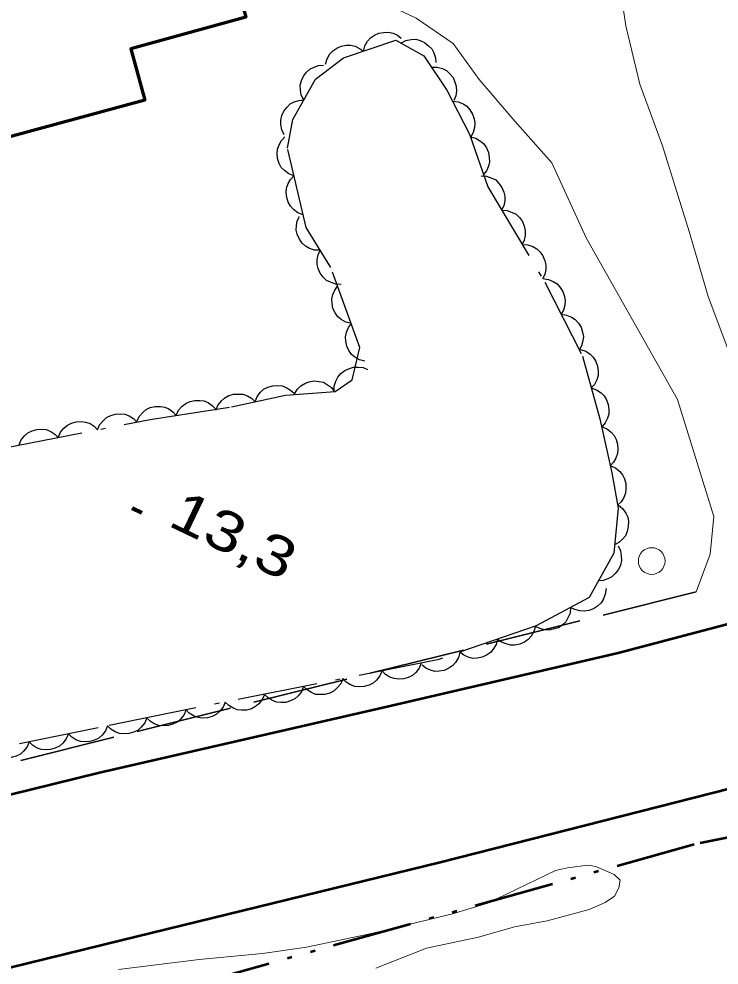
# Model space of a CAD drawing. Extents: x 355726 to 357533, y 5103782 to 5105258.
# Drawn here: x 356197.66 to 356223.91, y 5104812.16 to 5104847.63 of the extents above; entities that cross this region are included whole.
import ezdxf

# ---------------------------------------------------------------- set-up
doc = ezdxf.new("R2010")
doc.units = 0
doc.header["$LTSCALE"] = 0.6
for name, pattern in [('DASH_DOUBLE_DOT', [9.2, 5, -1.2, 0.3, -1.2, 0.3, -1.2]), ('DOT_DASHED', [7.7, 5, -1.2, 0.3, -1.2]), ('LONG_DASHED', [7.5, 6, -1.5])]:
    doc.linetypes.add(name, pattern=pattern)
for name, color, linetype, lineweight in [('19', 7, 'Continuous', 13), ('2', 7, 'LONG_DASHED', 13), ('21', 7, 'LONG_DASHED', 35), ('3', 7, 'Continuous', 140), ('31', 7, 'Continuous', 35), ('36', 7, 'Continuous', 13), ('4', 7, 'DASH_DOUBLE_DOT', 53), ('44', 7, 'Continuous', 25)]:
    doc.layers.add(name, color=color, linetype=linetype, lineweight=lineweight)

msp = doc.modelspace()

# ---------------------------------------------------------------- linework, layer by layer
at = {"layer": '19'}
for points in [[(356229.48, 5104827.79), (356227.62, 5104829.9), (356225.75, 5104832.47), (356224.39, 5104834.87), (356223.5, 5104837.23), (356222.79, 5104839.67), (356221.8, 5104842.88), (356220.95, 5104845.19), (356220.42, 5104847.37), (356220.12, 5104849.4), (356219.16, 5104851.22), (356218.04, 5104852.86), (356216.93, 5104853.9), (356215.92, 5104854.62), (356214.71, 5104855.2), (356213.94, 5104855.46), (356213.31, 5104855.67)], [(356223.06, 5104826.15), (356223.58, 5104827.57), (356223.72, 5104828.98), (356222.35, 5104833.37), (356218.93, 5104839.43), (356217.65, 5104842.24), (356216.26, 5104843.8), (356214.92, 5104845.36), (356213.94, 5104846.71), (356212.56, 5104847.66), (356211.47, 5104848.17), (356210.43, 5104848.5), (356207.29, 5104848.34)]]:
    msp.add_lwpolyline(points, dxfattribs=at)
at = {"layer": '2'}
msp.add_lwpolyline([(356211.04, 5104812.05), (356212.94, 5104812.8), (356214.9, 5104813.21), (356216.25, 5104813.59), (356217.47, 5104813.82), (356219.05, 5104814.24), (356219.65, 5104814.51), (356219.99, 5104814.74), (356220.16, 5104815.05), (356220.21, 5104815.34), (356219.98, 5104815.55), (356219.29, 5104815.86), (356218.99, 5104815.9), (356218.23, 5104815.8), (356217.78, 5104815.7), (356215.25, 5104814.48), (356213.92, 5104814.08), (356210.88, 5104813.34), (356208.45, 5104812.83), (356206.8, 5104812.59), (356204.42, 5104812.37), (356201.4, 5104811.99)], dxfattribs=at)
at = {"layer": '21'}
msp.add_line((356223.06, 5104826.15), (356167.05, 5104812.18), dxfattribs=at)
at = {"layer": '21', "linetype": 'Continuous', "lineweight": 53}
for points in [[(356265.12, 5104834.88), (356257.59, 5104833.43), (356249.24, 5104831.48), (356241.54, 5104829.79), (356235.3, 5104828.24), (356228.28, 5104826), (356220.13, 5104823.86), (356211.31, 5104821.8), (356200.68, 5104819.37), (356190.43, 5104816.84), (356179.84, 5104814.21), (356168.92, 5104811.4), (356156.43, 5104808.45), (356123.02, 5104799.98), (356103.02, 5104795), (356083.74, 5104790.16), (356066.42, 5104785.94), (356046.6, 5104780.55), (356019.42, 5104772.79), (356007.97, 5104769.51), (355987.34, 5104763.62), (355953.78, 5104754.18)], [(356261.8, 5104828.33), (356252.8, 5104826.47), (356245.44, 5104824.76), (356238.22, 5104822.96), (356233.62, 5104821.5), (356227.06, 5104819.47), (356213.46, 5104816), (356201.5, 5104813.08), (356187.44, 5104809.63), (356171.15, 5104805.42), (356156.01, 5104801.55), (356141.11, 5104797.95), (356114.74, 5104791.25), (356102.3, 5104788.23), (356089.5, 5104785.08), (356076.87, 5104781.97), (356064.9, 5104778.63), (356049.66, 5104774.82), (356033.83, 5104770.29), (356032.1, 5104769.8)]]:
    msp.add_lwpolyline(points, dxfattribs=at)
at = {"layer": '3'}
msp.add_line((356201.91, 5104829.29), (356202.27, 5104829.12), dxfattribs=at)
at = {"layer": '31', "lineweight": 70}
msp.add_lwpolyline([(356185.61, 5104847.82), (356191.47, 5104849.43), (356190.18, 5104854.12), (356197.43, 5104856.11), (356198.71, 5104851.44), (356204.69, 5104853.09), (356206.17, 5104847.7), (356201.86, 5104846.51), (356202.38, 5104844.59), (356197.28, 5104843.2), (356196.61, 5104845.65), (356186.94, 5104842.99), (356185.61, 5104847.82)], close=True, dxfattribs=at)
at = {"layer": '36'}
msp.add_circle((356221.389, 5104827.31), 0.5, dxfattribs=at)
at = {"layer": '4'}
msp.add_lwpolyline([(356275.82, 5104827.4), (356259.16, 5104824.29), (356242.37, 5104820.67), (356222.98, 5104816.68), (356200.05, 5104810.25), (356173.8, 5104804), (356150.6, 5104797.48), (356131.4, 5104792.09), (356115.47, 5104786.16), (356121.71, 5104777.69), (356126.91, 5104771.09), (356127.34, 5104770.51), (356127.73, 5104769.93), (356128.06, 5104769.33), (356128.39, 5104768.7), (356128.68, 5104768.04), (356128.97, 5104767.36), (356129.29, 5104766.63), (356129.65, 5104765.88)], dxfattribs=at)
at = {"layer": '44', "linetype": 'DOT_DASHED'}
msp.add_lwpolyline([(356197.08, 5104831.54), (356202.59, 5104832.62), (356205.63, 5104833.09), (356207.66, 5104833.53), (356209.52, 5104833.67), (356210.16, 5104834.1), (356210.45, 5104835.32), (356209.36, 5104838.31), (356208.43, 5104839.82), (356207.73, 5104842.79), (356207.93, 5104843.86), (356208.78, 5104845.37), (356209.83, 5104846.17), (356211.79, 5104846.84), (356212.85, 5104846.25), (356213.71, 5104844.97), (356214.56, 5104843.31), (356215.24, 5104841.34), (356217.38, 5104837.76), (356218.79, 5104834.99), (356219.45, 5104832.64), (356219.89, 5104830.61), (356220.13, 5104829.29), (356219.97, 5104827.6), (356219.04, 5104825.94), (356217.06, 5104824.88), (356213.36, 5104823.6), (356203.99, 5104821.74), (356200.63, 5104821.06), (356197.27, 5104820.37)], dxfattribs=at)
at = {"layer": '44'}
for points in [[(356210.58, 5104846.43), (356210.64, 5104846.63), (356210.74, 5104846.8), (356210.85, 5104846.93), (356211, 5104847.02), (356211.16, 5104847.1), (356211.35, 5104847.13), (356211.52, 5104847.14), (356211.69, 5104847.1), (356211.86, 5104847.02), (356212, 5104846.91)], [(356211.98, 5104846.73), (356212.17, 5104846.83), (356212.37, 5104846.86), (356212.54, 5104846.87), (356212.71, 5104846.82), (356212.87, 5104846.75), (356213.02, 5104846.63), (356213.14, 5104846.51), (356213.22, 5104846.36), (356213.28, 5104846.18), (356213.29, 5104846)], [(356209.16, 5104845.94), (356209.22, 5104846.14), (356209.32, 5104846.32), (356209.43, 5104846.44), (356209.58, 5104846.54), (356209.75, 5104846.61), (356209.93, 5104846.65), (356210.1, 5104846.65), (356210.27, 5104846.61), (356210.44, 5104846.53), (356210.58, 5104846.43)], [(356208.35, 5104844.6), (356208.25, 5104844.78), (356208.22, 5104844.98), (356208.21, 5104845.15), (356208.26, 5104845.32), (356208.33, 5104845.49), (356208.45, 5104845.64), (356208.57, 5104845.75), (356208.73, 5104845.83), (356208.9, 5104845.89), (356209.08, 5104845.9)], [(356213.13, 5104845.83), (356213.34, 5104845.83), (356213.54, 5104845.77), (356213.69, 5104845.7), (356213.82, 5104845.58), (356213.94, 5104845.44), (356214.01, 5104845.26), (356214.06, 5104845.11), (356214.07, 5104844.93), (356214.04, 5104844.75), (356213.97, 5104844.58)], [(356207.61, 5104843.29), (356207.52, 5104843.48), (356207.48, 5104843.68), (356207.48, 5104843.84), (356207.52, 5104844.01), (356207.6, 5104844.18), (356207.72, 5104844.33), (356207.83, 5104844.45), (356207.99, 5104844.53), (356208.17, 5104844.58), (356208.35, 5104844.6)], [(356213.92, 5104844.55), (356214.13, 5104844.53), (356214.32, 5104844.45), (356214.46, 5104844.36), (356214.57, 5104844.23), (356214.67, 5104844.07), (356214.73, 5104843.89), (356214.76, 5104843.73), (356214.74, 5104843.56), (356214.69, 5104843.38), (356214.61, 5104843.22)], [(356207.97, 5104841.75), (356207.78, 5104841.83), (356207.62, 5104841.95), (356207.5, 5104842.07), (356207.42, 5104842.22), (356207.36, 5104842.4), (356207.35, 5104842.59), (356207.36, 5104842.75), (356207.42, 5104842.92), (356207.51, 5104843.08), (356207.63, 5104843.21)], [(356214.59, 5104843.21), (356214.79, 5104843.16), (356214.97, 5104843.05), (356215.09, 5104842.95), (356215.19, 5104842.8), (356215.27, 5104842.63), (356215.3, 5104842.44), (356215.31, 5104842.28), (356215.27, 5104842.11), (356215.19, 5104841.94), (356215.08, 5104841.8)], [(356208.32, 5104840.29), (356208.12, 5104840.37), (356207.96, 5104840.49), (356207.85, 5104840.61), (356207.76, 5104840.76), (356207.71, 5104840.94), (356207.69, 5104841.13), (356207.7, 5104841.29), (356207.76, 5104841.46), (356207.85, 5104841.62), (356207.97, 5104841.75)], [(356214.99, 5104841.75), (356215.2, 5104841.74), (356215.39, 5104841.67), (356215.54, 5104841.6), (356215.66, 5104841.47), (356215.77, 5104841.32), (356215.84, 5104841.14), (356215.88, 5104840.99), (356215.88, 5104840.81), (356215.84, 5104840.63), (356215.76, 5104840.47)], [(356215.76, 5104840.47), (356215.97, 5104840.45), (356216.16, 5104840.38), (356216.31, 5104840.31), (356216.43, 5104840.19), (356216.54, 5104840.04), (356216.61, 5104839.86), (356216.65, 5104839.7), (356216.65, 5104839.52), (356216.61, 5104839.34), (356216.53, 5104839.18)], [(356208.96, 5104838.96), (356208.75, 5104838.97), (356208.56, 5104839.03), (356208.41, 5104839.11), (356208.29, 5104839.23), (356208.18, 5104839.38), (356208.1, 5104839.56), (356208.06, 5104839.71), (356208.07, 5104839.89), (356208.1, 5104840.07), (356208.18, 5104840.23)], [(356216.53, 5104839.18), (356216.74, 5104839.17), (356216.93, 5104839.1), (356217.08, 5104839.02), (356217.2, 5104838.9), (356217.31, 5104838.75), (356217.38, 5104838.57), (356217.42, 5104838.41), (356217.42, 5104838.24), (356217.38, 5104838.05), (356217.3, 5104837.89)], [(356209.75, 5104837.68), (356209.54, 5104837.69), (356209.35, 5104837.76), (356209.2, 5104837.83), (356209.07, 5104837.95), (356208.96, 5104838.1), (356208.89, 5104838.28), (356208.85, 5104838.43), (356208.85, 5104838.61), (356208.89, 5104838.79), (356208.96, 5104838.96)], [(356210.13, 5104836.21), (356209.92, 5104836.26), (356209.75, 5104836.36), (356209.62, 5104836.46), (356209.52, 5104836.61), (356209.44, 5104836.78), (356209.41, 5104836.96), (356209.4, 5104837.13), (356209.44, 5104837.3), (356209.51, 5104837.47), (356209.61, 5104837.61)], [(356217.31, 5104837.9), (356217.52, 5104837.87), (356217.7, 5104837.79), (356217.84, 5104837.7), (356217.96, 5104837.57), (356218.06, 5104837.41), (356218.12, 5104837.23), (356218.15, 5104837.07), (356218.13, 5104836.9), (356218.08, 5104836.72), (356217.99, 5104836.56)], [(356217.99, 5104836.56), (356218.2, 5104836.53), (356218.38, 5104836.45), (356218.52, 5104836.36), (356218.64, 5104836.23), (356218.74, 5104836.08), (356218.8, 5104835.89), (356218.83, 5104835.73), (356218.81, 5104835.56), (356218.76, 5104835.38), (356218.67, 5104835.22)], [(356210.64, 5104834.8), (356210.44, 5104834.85), (356210.26, 5104834.95), (356210.14, 5104835.05), (356210.03, 5104835.2), (356209.96, 5104835.37), (356209.92, 5104835.55), (356209.91, 5104835.72), (356209.95, 5104835.89), (356210.02, 5104836.06), (356210.13, 5104836.21)], [(356218.72, 5104835.24), (356218.92, 5104835.18), (356219.08, 5104835.06), (356219.2, 5104834.95), (356219.29, 5104834.79), (356219.36, 5104834.62), (356219.38, 5104834.43), (356219.38, 5104834.27), (356219.33, 5104834.1), (356219.24, 5104833.93), (356219.12, 5104833.8)], [(356209.49, 5104833.65), (356209.49, 5104833.86), (356209.55, 5104834.05), (356209.62, 5104834.2), (356209.74, 5104834.34), (356209.88, 5104834.45), (356210.06, 5104834.53), (356210.21, 5104834.58), (356210.39, 5104834.58), (356210.57, 5104834.56), (356210.74, 5104834.49)], [(356207.99, 5104833.55), (356208.1, 5104833.74), (356208.24, 5104833.88), (356208.38, 5104833.97), (356208.54, 5104834.03), (356208.73, 5104834.06), (356208.92, 5104834.04), (356209.08, 5104834.01), (356209.23, 5104833.92), (356209.38, 5104833.81), (356209.49, 5104833.67)], [(356206.52, 5104833.28), (356206.6, 5104833.48), (356206.72, 5104833.64), (356206.84, 5104833.75), (356207, 5104833.83), (356207.18, 5104833.88), (356207.37, 5104833.89), (356207.53, 5104833.88), (356207.69, 5104833.82), (356207.85, 5104833.72), (356207.98, 5104833.6)], [(356219.12, 5104833.8), (356219.32, 5104833.73), (356219.49, 5104833.61), (356219.61, 5104833.5), (356219.7, 5104833.35), (356219.76, 5104833.18), (356219.78, 5104832.99), (356219.78, 5104832.82), (356219.73, 5104832.66), (356219.65, 5104832.49), (356219.53, 5104832.35)], [(356205.05, 5104832.96), (356205.13, 5104833.16), (356205.26, 5104833.32), (356205.38, 5104833.43), (356205.53, 5104833.51), (356205.71, 5104833.57), (356205.9, 5104833.57), (356206.06, 5104833.56), (356206.23, 5104833.5), (356206.39, 5104833.41), (356206.52, 5104833.28)], [(356202.08, 5104832.54), (356202.17, 5104832.73), (356202.31, 5104832.88), (356202.43, 5104832.99), (356202.59, 5104833.06), (356202.77, 5104833.1), (356202.97, 5104833.1), (356203.13, 5104833.08), (356203.29, 5104833.01), (356203.44, 5104832.9), (356203.56, 5104832.77)], [(356203.56, 5104832.77), (356203.65, 5104832.96), (356203.79, 5104833.11), (356203.92, 5104833.22), (356204.08, 5104833.29), (356204.26, 5104833.33), (356204.45, 5104833.33), (356204.61, 5104833.31), (356204.77, 5104833.24), (356204.92, 5104833.13), (356205.05, 5104833)], [(356200.61, 5104832.23), (356200.69, 5104832.42), (356200.83, 5104832.58), (356200.95, 5104832.69), (356201.11, 5104832.77), (356201.28, 5104832.82), (356201.47, 5104832.83), (356201.64, 5104832.81), (356201.8, 5104832.75), (356201.96, 5104832.65), (356202.09, 5104832.52)], [(356199.14, 5104831.94), (356199.22, 5104832.14), (356199.35, 5104832.29), (356199.48, 5104832.4), (356199.63, 5104832.48), (356199.81, 5104832.53), (356200, 5104832.54), (356200.16, 5104832.52), (356200.33, 5104832.46), (356200.49, 5104832.36), (356200.61, 5104832.23)], [(356219.51, 5104832.35), (356219.71, 5104832.27), (356219.87, 5104832.14), (356219.98, 5104832.02), (356220.06, 5104831.87), (356220.11, 5104831.69), (356220.12, 5104831.5), (356220.11, 5104831.34), (356220.05, 5104831.17), (356219.96, 5104831.01), (356219.83, 5104830.88)], [(356197.67, 5104831.66), (356197.75, 5104831.85), (356197.88, 5104832), (356198, 5104832.12), (356198.16, 5104832.19), (356198.34, 5104832.24), (356198.53, 5104832.25), (356198.69, 5104832.24), (356198.86, 5104832.17), (356199.01, 5104832.07), (356199.14, 5104831.94)], [(356219.84, 5104830.88), (356220.03, 5104830.8), (356220.19, 5104830.67), (356220.3, 5104830.54), (356220.37, 5104830.39), (356220.42, 5104830.21), (356220.42, 5104830.02), (356220.41, 5104829.85), (356220.34, 5104829.69), (356220.24, 5104829.53), (356220.11, 5104829.41)], [(356220.14, 5104829.41), (356220.3, 5104829.28), (356220.42, 5104829.11), (356220.49, 5104828.96), (356220.52, 5104828.79), (356220.51, 5104828.6), (356220.47, 5104828.42), (356220.41, 5104828.26), (356220.3, 5104828.13), (356220.16, 5104828), (356220, 5104827.92)], [(356220.13, 5104827.88), (356220.22, 5104827.69), (356220.25, 5104827.49), (356220.26, 5104827.33), (356220.22, 5104827.16), (356220.14, 5104826.99), (356220.02, 5104826.84), (356219.9, 5104826.72), (356219.75, 5104826.64), (356219.57, 5104826.58), (356219.39, 5104826.57)], [(356219.68, 5104826.28), (356219.65, 5104826.07), (356219.58, 5104825.89), (356219.49, 5104825.74), (356219.36, 5104825.62), (356219.21, 5104825.52), (356219.03, 5104825.46), (356218.87, 5104825.43), (356218.69, 5104825.44), (356218.51, 5104825.49), (356218.35, 5104825.57)], [(356218.35, 5104825.57), (356218.33, 5104825.36), (356218.25, 5104825.18), (356218.17, 5104825.03), (356218.04, 5104824.92), (356217.89, 5104824.81), (356217.7, 5104824.75), (356217.55, 5104824.72), (356217.37, 5104824.73), (356217.19, 5104824.78), (356217.03, 5104824.86)], [(356217.03, 5104824.87), (356216.97, 5104824.67), (356216.87, 5104824.49), (356216.76, 5104824.37), (356216.62, 5104824.27), (356216.45, 5104824.19), (356216.26, 5104824.16), (356216.1, 5104824.15), (356215.93, 5104824.2), (356215.76, 5104824.27), (356215.61, 5104824.38)], [(356215.61, 5104824.38), (356215.56, 5104824.18), (356215.45, 5104824), (356215.34, 5104823.88), (356215.2, 5104823.78), (356215.03, 5104823.7), (356214.84, 5104823.67), (356214.68, 5104823.66), (356214.51, 5104823.71), (356214.34, 5104823.78), (356214.19, 5104823.89)], [(356214.19, 5104823.89), (356214.14, 5104823.69), (356214.03, 5104823.51), (356213.93, 5104823.39), (356213.78, 5104823.29), (356213.61, 5104823.21), (356213.42, 5104823.18), (356213.26, 5104823.17), (356213.09, 5104823.22), (356212.92, 5104823.29), (356212.78, 5104823.4)], [(356212.75, 5104823.48), (356212.67, 5104823.29), (356212.54, 5104823.13), (356212.42, 5104823.02), (356212.26, 5104822.94), (356212.09, 5104822.89), (356211.89, 5104822.88), (356211.73, 5104822.9), (356211.57, 5104822.96), (356211.41, 5104823.06), (356211.28, 5104823.19)], [(356211.28, 5104823.19), (356211.2, 5104823), (356211.07, 5104822.84), (356210.95, 5104822.73), (356210.79, 5104822.65), (356210.61, 5104822.6), (356210.42, 5104822.59), (356210.26, 5104822.61), (356210.1, 5104822.67), (356209.94, 5104822.77), (356209.81, 5104822.9)], [(356209.81, 5104822.9), (356209.73, 5104822.7), (356209.6, 5104822.55), (356209.48, 5104822.44), (356209.32, 5104822.36), (356209.14, 5104822.31), (356208.95, 5104822.3), (356208.79, 5104822.31), (356208.63, 5104822.38), (356208.47, 5104822.48), (356208.34, 5104822.6)], [(356208.34, 5104822.6), (356208.26, 5104822.41), (356208.13, 5104822.25), (356208.01, 5104822.14), (356207.85, 5104822.07), (356207.67, 5104822.01), (356207.48, 5104822.01), (356207.32, 5104822.02), (356207.15, 5104822.09), (356207, 5104822.19), (356206.87, 5104822.31)], [(356205.4, 5104822.02), (356205.32, 5104821.83), (356205.19, 5104821.67), (356205.06, 5104821.56), (356204.91, 5104821.48), (356204.73, 5104821.43), (356204.54, 5104821.42), (356204.38, 5104821.44), (356204.21, 5104821.5), (356204.05, 5104821.6), (356203.93, 5104821.73)], [(356206.87, 5104822.31), (356206.79, 5104822.12), (356206.66, 5104821.96), (356206.54, 5104821.85), (356206.38, 5104821.77), (356206.2, 5104821.72), (356206.01, 5104821.72), (356205.85, 5104821.73), (356205.68, 5104821.8), (356205.53, 5104821.89), (356205.4, 5104822.02)], [(356203.93, 5104821.73), (356203.85, 5104821.53), (356203.72, 5104821.38), (356203.6, 5104821.27), (356203.44, 5104821.19), (356203.26, 5104821.14), (356203.07, 5104821.13), (356202.91, 5104821.14), (356202.74, 5104821.21), (356202.58, 5104821.3), (356202.46, 5104821.43)], [(356202.46, 5104821.43), (356202.38, 5104821.24), (356202.25, 5104821.08), (356202.13, 5104820.97), (356201.97, 5104820.89), (356201.79, 5104820.84), (356201.6, 5104820.83), (356201.44, 5104820.84), (356201.27, 5104820.91), (356201.11, 5104821.01), (356200.99, 5104821.13)], [(356200.99, 5104821.13), (356200.91, 5104820.94), (356200.78, 5104820.78), (356200.66, 5104820.67), (356200.5, 5104820.59), (356200.32, 5104820.54), (356200.13, 5104820.53), (356199.97, 5104820.54), (356199.8, 5104820.61), (356199.65, 5104820.71), (356199.52, 5104820.83)], [(356199.52, 5104820.83), (356199.44, 5104820.64), (356199.31, 5104820.48), (356199.19, 5104820.37), (356199.03, 5104820.29), (356198.85, 5104820.24), (356198.66, 5104820.23), (356198.5, 5104820.24), (356198.33, 5104820.31), (356198.18, 5104820.4), (356198.05, 5104820.53)], [(356198.05, 5104820.53), (356197.97, 5104820.34), (356197.84, 5104820.18), (356197.72, 5104820.07), (356197.56, 5104819.99), (356197.38, 5104819.94), (356197.19, 5104819.93), (356197.03, 5104819.94), (356196.87, 5104820.01), (356196.71, 5104820.1), (356196.58, 5104820.23)]]:
    msp.add_lwpolyline(points, dxfattribs=at)

# ---------------------------------------------------------------- texts
at = {"layer": '3', "width": 1.25}
msp.add_text('13,3   ', height=1.5, rotation=334.423, dxfattribs=at).set_placement((356203.2, 5104828.66))

doc.saveas('drawing.dxf')
